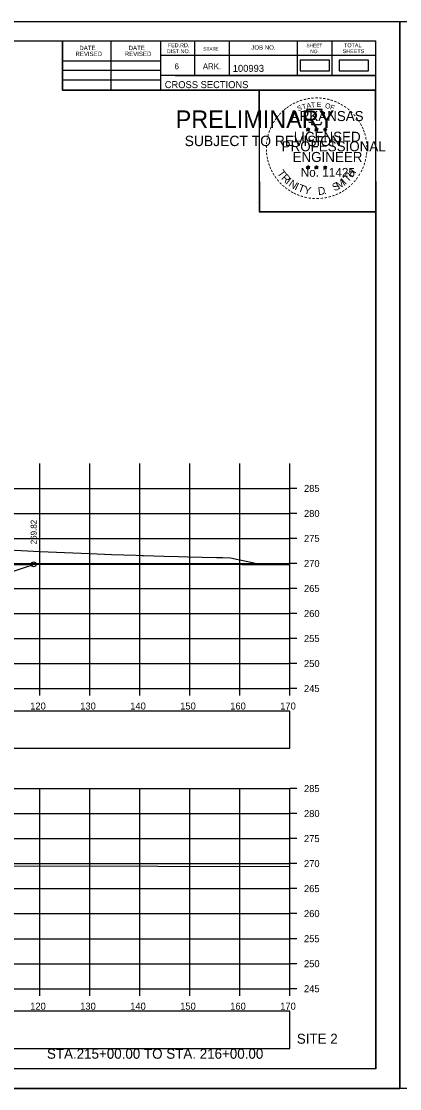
# Model space of a CAD drawing. Extents: x 4667 to 1632277, y -2100 to 724501.
# Drawn here: x 5893.5 to 5969.1, y -1537.1 to -1323.8 of the extents above; entities that cross this region are included whole.
import ezdxf

# ---------------------------------------------------------------- set-up
doc = ezdxf.new("R2010")
doc.units = 0
for name, color, linetype in [('Default', 7, 'Continuous'), ('R_Axis', 7, 'Continuous'), ('R_Axis Annot', 7, 'Continuous'), ('R_Border', 7, 'Continuous'), ('R_Border PE', 7, 'Continuous'), ('R_Border Prem', 7, 'Continuous'), ('R_Draft', 7, 'Continuous'), ('R_Drive', 7, 'Continuous'), ('R_Exist Surface', 7, 'Continuous'), ('R_Fin Surface', 7, 'Continuous'), ('R_Fin Surface Annot', 7, 'Continuous'), ('R_Grid', 7, 'Continuous'), ('R_No Plot', 7, 'Continuous'), ('R_Proposed CofA', 7, 'Continuous')]:
    doc.layers.add(name, color=color, linetype=linetype)

msp = doc.modelspace()

# ---------------------------------------------------------------- linework, layer by layer
at = {"layer": 'Default'}
for points in [[(5949.24, -1333.67), (5955.07, -1333.67), (5955.07, -1331.49), (5949.24, -1331.49)], [(5957.04, -1333.67), (5962.87, -1333.67), (5962.87, -1331.49), (5957.04, -1331.49)]]:
    msp.add_lwpolyline(points, close=True, dxfattribs=at)
at = {"layer": 'R_Axis'}
for p, q in [((5947.18, -1457.11), (5947.18, -1412.11)), ((5948.58, -1417.11), (5947.18, -1417.11)), ((5948.58, -1422.11), (5947.18, -1422.11)), ((5948.58, -1427.11), (5947.18, -1427.11)), ((5948.58, -1432.11), (5947.18, -1432.11)), ((5948.58, -1437.11), (5947.18, -1437.11)), ((5948.58, -1442.11), (5947.18, -1442.11)), ((5948.58, -1447.11), (5947.18, -1447.11)), ((5948.58, -1452.11), (5947.18, -1452.11)), ((5667.18, -1457.11), (5947.18, -1457.11)), ((5897.18, -1458.51), (5897.18, -1457.11)), ((5907.18, -1458.51), (5907.18, -1457.11)), ((5917.18, -1458.51), (5917.18, -1457.11)), ((5927.18, -1458.51), (5927.18, -1457.11)), ((5937.18, -1458.51), (5937.18, -1457.11)), ((5947.18, -1458.51), (5947.18, -1457.11)), ((5948.58, -1457.11), (5947.18, -1457.11)), ((5947.18, -1517.11), (5947.18, -1477.11)), ((5948.58, -1477.11), (5947.18, -1477.11)), ((5948.58, -1482.11), (5947.18, -1482.11)), ((5948.58, -1487.11), (5947.18, -1487.11)), ((5948.58, -1492.11), (5947.18, -1492.11)), ((5948.58, -1497.11), (5947.18, -1497.11)), ((5948.58, -1502.11), (5947.18, -1502.11)), ((5948.58, -1507.11), (5947.18, -1507.11)), ((5948.58, -1512.11), (5947.18, -1512.11)), ((5667.18, -1517.11), (5947.18, -1517.11)), ((5897.18, -1518.51), (5897.18, -1517.11)), ((5907.18, -1518.51), (5907.18, -1517.11)), ((5917.18, -1518.51), (5917.18, -1517.11)), ((5927.18, -1518.51), (5927.18, -1517.11)), ((5937.18, -1518.51), (5937.18, -1517.11)), ((5947.18, -1518.51), (5947.18, -1517.11)), ((5948.58, -1517.11), (5947.18, -1517.11))]:
    msp.add_line(p, q, dxfattribs=at)
at = {"layer": 'R_Border'}
for p, q in [((5648.18, -1327.65), (5964.36, -1327.65)), ((5901.72, -1337.53), (5901.72, -1327.65)), ((5911.4, -1337.53), (5911.4, -1327.65)), ((5921.26, -1327.65), (5921.26, -1337.53)), ((5928.1, -1327.65), (5928.1, -1334.59)), ((5935.04, -1327.65), (5935.04, -1334.59)), ((5948.62, -1327.65), (5948.62, -1334.59)), ((5955.56, -1327.65), (5955.56, -1334.59)), ((5964.36, -1533.11), (5964.36, -1327.65)), ((5964.36, -1330.59), (5921.26, -1330.59)), ((5964.36, -1330.57), (5964.36, -1330.57)), ((5901.72, -1331.67), (5921.26, -1331.67)), ((5901.72, -1333.53), (5921.26, -1333.53)), ((5901.72, -1335.47), (5921.26, -1335.47)), ((5964.36, -1334.59), (5921.26, -1334.59)), ((5924.22, -1334.59), (5964.36, -1334.59)), ((5964.36, -1337.53), (5901.72, -1337.53)), ((5964.36, -1533.11), (5648.18, -1533.11))]:
    msp.add_line(p, q, dxfattribs=at)
at = {"layer": 'R_Border PE'}
for p, q in [((5950.45, -1345.27), (5950.8, -1345.38)), ((5950.45, -1345.27), (5950.7, -1345.32)), ((5950.45, -1345.27), (5950.69, -1345.39)), ((5950.58, -1345.68), (5950.8, -1345.38)), ((5950.58, -1345.68), (5950.71, -1345.44)), ((5950.58, -1345.68), (5950.8, -1345.46)), ((5950.8, -1345.02), (5950.76, -1345.27)), ((5950.8, -1345.38), (5950.8, -1345.02)), ((5950.8, -1345.02), (5950.85, -1345.27)), ((5951.15, -1345.27), (5950.8, -1345.38)), ((5951.01, -1345.68), (5950.8, -1345.38)), ((5951.01, -1345.68), (5950.8, -1345.47)), ((5951.15, -1345.27), (5950.86, -1345.32)), ((5951.01, -1345.68), (5950.87, -1345.39)), ((5951.15, -1345.27), (5950.94, -1345.37)), ((5952.12, -1345.27), (5952.47, -1345.38)), ((5952.12, -1345.27), (5952.37, -1345.32)), ((5952.12, -1345.27), (5952.36, -1345.39)), ((5952.25, -1345.68), (5952.47, -1345.38)), ((5952.25, -1345.68), (5952.38, -1345.44)), ((5952.25, -1345.68), (5952.47, -1345.46)), ((5952.47, -1345.02), (5952.43, -1345.27)), ((5952.47, -1345.38), (5952.47, -1345.02)), ((5952.47, -1345.02), (5952.52, -1345.27)), ((5952.82, -1345.27), (5952.47, -1345.38)), ((5952.68, -1345.68), (5952.47, -1345.38)), ((5952.68, -1345.68), (5952.47, -1345.47)), ((5952.82, -1345.27), (5952.53, -1345.32)), ((5952.68, -1345.68), (5952.54, -1345.39)), ((5952.82, -1345.27), (5952.61, -1345.37)), ((5953.88, -1345.28), (5954.23, -1345.39)), ((5953.88, -1345.28), (5954.14, -1345.33)), ((5953.88, -1345.28), (5954.12, -1345.41)), ((5954.02, -1345.69), (5954.23, -1345.39)), ((5954.02, -1345.69), (5954.14, -1345.45)), ((5954.02, -1345.69), (5954.23, -1345.47)), ((5954.23, -1345.03), (5954.19, -1345.28)), ((5954.23, -1345.39), (5954.23, -1345.03)), ((5954.23, -1345.03), (5954.28, -1345.28)), ((5954.58, -1345.28), (5954.23, -1345.39)), ((5954.45, -1345.69), (5954.23, -1345.39)), ((5954.45, -1345.69), (5954.23, -1345.48)), ((5954.58, -1345.28), (5954.29, -1345.33)), ((5954.45, -1345.69), (5954.31, -1345.4)), ((5954.58, -1345.28), (5954.38, -1345.39)), ((5950.45, -1352.84), (5950.79, -1352.96)), ((5950.45, -1352.84), (5950.7, -1352.89)), ((5950.45, -1352.84), (5950.68, -1352.97)), ((5950.58, -1353.25), (5950.79, -1352.96)), ((5950.58, -1353.25), (5950.7, -1353.01)), ((5950.58, -1353.25), (5950.79, -1353.04)), ((5950.79, -1352.59), (5950.75, -1352.84)), ((5950.79, -1352.96), (5950.79, -1352.59)), ((5950.79, -1352.59), (5950.84, -1352.84)), ((5951.14, -1352.84), (5950.79, -1352.96)), ((5951.01, -1353.25), (5950.79, -1352.96)), ((5951.01, -1353.25), (5950.79, -1353.04)), ((5951.14, -1352.84), (5950.86, -1352.89)), ((5951.01, -1353.25), (5950.87, -1352.96)), ((5951.14, -1352.84), (5950.94, -1352.95)), ((5952.11, -1352.84), (5952.46, -1352.96)), ((5952.11, -1352.84), (5952.37, -1352.89)), ((5952.11, -1352.84), (5952.35, -1352.97)), ((5952.25, -1353.25), (5952.46, -1352.96)), ((5952.25, -1353.25), (5952.37, -1353.01)), ((5952.25, -1353.25), (5952.46, -1353.04)), ((5952.46, -1352.59), (5952.42, -1352.84)), ((5952.46, -1352.96), (5952.46, -1352.59)), ((5952.46, -1352.59), (5952.51, -1352.84)), ((5952.81, -1352.84), (5952.46, -1352.96)), ((5952.68, -1353.25), (5952.46, -1352.96)), ((5952.68, -1353.25), (5952.46, -1353.04)), ((5952.81, -1352.84), (5952.52, -1352.89)), ((5952.68, -1353.25), (5952.54, -1352.96)), ((5952.81, -1352.84), (5952.61, -1352.95)), ((5953.88, -1352.85), (5954.23, -1352.97)), ((5953.88, -1352.85), (5954.13, -1352.9)), ((5953.88, -1352.85), (5954.12, -1352.98)), ((5954.01, -1353.26), (5954.23, -1352.97)), ((5954.01, -1353.26), (5954.14, -1353.02)), ((5954.01, -1353.26), (5954.23, -1353.05)), ((5954.23, -1352.6), (5954.19, -1352.85)), ((5954.23, -1352.97), (5954.23, -1352.6)), ((5954.23, -1352.6), (5954.28, -1352.85)), ((5954.58, -1352.85), (5954.23, -1352.97)), ((5954.44, -1353.26), (5954.23, -1352.97)), ((5954.44, -1353.26), (5954.23, -1353.05)), ((5954.58, -1352.85), (5954.29, -1352.9)), ((5954.44, -1353.26), (5954.31, -1352.97)), ((5954.58, -1352.85), (5954.37, -1352.96))]:
    msp.add_line(p, q, dxfattribs=at)
for points in [[(5950.49, -1341.39), (5950.76, -1342.22)], [(5954, -1342.32), (5954.14, -1342.03), (5953.46, -1342.06), (5953.61, -1341.39), (5950.49, -1341.39)], [(5950.98, -1343.82), (5950.98, -1343.9), (5951.55, -1343.92), (5951.49, -1344.4), (5953.36, -1344.4), (5953.56, -1343.86)], [(5950.8, -1345.02), (5951.01, -1345.68), (5950.45, -1345.27), (5951.15, -1345.27), (5950.58, -1345.68), (5950.8, -1345.02)], [(5952.47, -1345.02), (5952.68, -1345.68), (5952.12, -1345.27), (5952.82, -1345.27), (5952.25, -1345.68), (5952.47, -1345.02)], [(5954.23, -1345.03), (5954.45, -1345.69), (5953.88, -1345.28), (5954.58, -1345.28), (5954.02, -1345.69), (5954.23, -1345.03)], [(5950.79, -1352.59), (5951.01, -1353.25), (5950.45, -1352.84), (5951.14, -1352.84), (5950.58, -1353.25), (5950.79, -1352.59)], [(5952.46, -1352.59), (5952.68, -1353.25), (5952.11, -1352.84), (5952.81, -1352.84), (5952.25, -1353.25), (5952.46, -1352.59)], [(5954.23, -1352.6), (5954.44, -1353.26), (5953.88, -1352.85), (5954.58, -1352.85), (5954.01, -1353.26), (5954.23, -1352.6)]]:
    msp.add_lwpolyline(points, dxfattribs=at)
for centre, radius in [((5950.8, -1345.38), 0.172), ((5950.8, -1345.38), 0.145), ((5950.8, -1345.38), 0.116), ((5950.8, -1345.38), 0.0991), ((5950.8, -1345.38), 0.0747), ((5950.8, -1345.38), 0.0495), ((5950.8, -1345.38), 0.0296), ((5952.47, -1345.38), 0.172), ((5952.47, -1345.38), 0.145), ((5952.47, -1345.38), 0.116), ((5952.47, -1345.38), 0.0991), ((5952.47, -1345.38), 0.0747), ((5952.47, -1345.38), 0.0495), ((5952.47, -1345.38), 0.0296), ((5954.23, -1345.4), 0.172), ((5954.23, -1345.4), 0.145), ((5954.23, -1345.4), 0.116), ((5954.23, -1345.4), 0.0991), ((5954.23, -1345.4), 0.0747), ((5954.23, -1345.4), 0.0495), ((5954.23, -1345.4), 0.0296), ((5950.79, -1352.96), 0.172), ((5950.79, -1352.96), 0.145), ((5950.79, -1352.96), 0.116), ((5950.79, -1352.96), 0.0991), ((5950.79, -1352.96), 0.0747), ((5950.79, -1352.96), 0.0495), ((5950.79, -1352.96), 0.0296), ((5952.46, -1352.96), 0.172), ((5952.46, -1352.96), 0.145), ((5952.46, -1352.96), 0.116), ((5952.46, -1352.96), 0.0991), ((5952.46, -1352.96), 0.0747), ((5952.46, -1352.96), 0.0495), ((5952.46, -1352.96), 0.0296), ((5954.23, -1352.97), 0.172), ((5954.23, -1352.97), 0.145), ((5954.23, -1352.97), 0.116), ((5954.23, -1352.97), 0.0991), ((5954.23, -1352.97), 0.0747), ((5954.23, -1352.97), 0.0495), ((5954.23, -1352.97), 0.0296)]:
    msp.add_circle(centre, radius, dxfattribs=at)
at = {"layer": 'R_Drive'}
msp.add_lwpolyline([(5887.18, -1429.17), (5897.18, -1429.7), (5905.45, -1430.07), (5907.18, -1430.14), (5907.19, -1430.14), (5907.21, -1430.14), (5911.52, -1430.31), (5916.39, -1430.48), (5917.53, -1430.52), (5917.8, -1430.52), (5917.88, -1430.53), (5922.02, -1430.66), (5924.87, -1430.73), (5926.75, -1430.78), (5929.61, -1430.85), (5932.47, -1430.92), (5932.97, -1430.93), (5933.69, -1430.95), (5935.27, -1430.98), (5936.8, -1431.31), (5939.08, -1431.81), (5941.06, -1432.24), (5941.53, -1432.34)], dxfattribs=at)
at = {"layer": 'R_Exist Surface'}
for points in [[(5883.03, -1432.3), (5894.84, -1432.29), (5928.06, -1432.27), (5947.18, -1432.37)], [(5887.54, -1492.54), (5920.77, -1492.63), (5947.18, -1492.66)]]:
    msp.add_lwpolyline(points, dxfattribs=at)
at = {"layer": 'R_Fin Surface'}
msp.add_lwpolyline([(5695.76, -1432.31), (5725.16, -1442.11), (5756.57, -1431.64), (5757.18, -1431.43), (5763.18, -1429.93), (5767.18, -1429.55), (5777.18, -1428.61), (5787.18, -1427.67), (5792.46, -1427.18), (5797.18, -1428.36), (5799.09, -1429), (5802.91, -1430.28), (5834.94, -1440.95), (5838.79, -1440.95), (5869.94, -1440.95), (5872.77, -1439.99), (5895.92, -1432.29)], dxfattribs=at)
at = {"layer": 'R_Grid'}
for p, q in [((5897.18, -1457.11), (5897.18, -1412.11)), ((5907.18, -1457.11), (5907.18, -1412.11)), ((5917.18, -1457.11), (5917.18, -1412.11)), ((5927.18, -1457.11), (5927.18, -1412.11)), ((5937.18, -1457.11), (5937.18, -1412.11)), ((5947.18, -1457.11), (5947.18, -1412.11)), ((5667.18, -1417.11), (5947.18, -1417.11)), ((5667.18, -1422.11), (5947.18, -1422.11)), ((5667.18, -1427.11), (5947.18, -1427.11)), ((5667.18, -1432.11), (5947.18, -1432.11)), ((5667.18, -1437.11), (5947.18, -1437.11)), ((5667.18, -1442.11), (5947.18, -1442.11)), ((5667.18, -1447.11), (5947.18, -1447.11)), ((5667.18, -1452.11), (5947.18, -1452.11)), ((5667.18, -1457.11), (5947.18, -1457.11)), ((5667.18, -1477.11), (5947.18, -1477.11)), ((5897.18, -1517.11), (5897.18, -1477.11)), ((5907.18, -1517.11), (5907.18, -1477.11)), ((5917.18, -1517.11), (5917.18, -1477.11)), ((5927.18, -1517.11), (5927.18, -1477.11)), ((5937.18, -1517.11), (5937.18, -1477.11)), ((5947.18, -1517.11), (5947.18, -1477.11)), ((5667.18, -1482.11), (5947.18, -1482.11)), ((5667.18, -1487.11), (5947.18, -1487.11)), ((5667.18, -1492.11), (5947.18, -1492.11)), ((5667.18, -1497.11), (5947.18, -1497.11)), ((5667.18, -1502.11), (5947.18, -1502.11)), ((5667.18, -1507.11), (5947.18, -1507.11)), ((5667.18, -1512.11), (5947.18, -1512.11)), ((5667.18, -1517.11), (5947.18, -1517.11))]:
    msp.add_line(p, q, dxfattribs=at)
at = {"layer": 'R_No Plot'}
for p, q in [((5635.78, -1323.75), (5969.12, -1323.75)), ((5940.4, -1359.98), (5940.4, -1359.98)), ((5635.78, -1537.09), (5969.12, -1537.09))]:
    msp.add_line(p, q, dxfattribs=at)
for points in [[(5635.78, -1323.75), (5969.12, -1323.75), (5969.12, -1537.09), (5635.78, -1537.09)], [(5969.12, -1323.75), (6302.46, -1323.75), (6302.46, -1537.09), (5969.12, -1537.09)], [(5882.1, -1327.65), (5901.72, -1327.65), (5901.72, -1337.53), (5917.84, -1337.53), (5941.04, -1337.53), (5941.04, -1361.86), (5964.36, -1361.86), (5964.36, -1533.11), (5648.18, -1533.11), (5648.18, -1327.65)], [(5941.04, -1337.53), (5964.24, -1337.53), (5964.36, -1361.86), (5941.16, -1361.86)]]:
    msp.add_lwpolyline(points, close=True, dxfattribs=at)
msp.add_circle((5895.92, -1432.29), 0.5, dxfattribs=at)
at = {"layer": 'R_Proposed CofA'}
for points in [[(5667.23, -1469.05), (5947.13, -1469.05), (5947.13, -1461.63), (5667.23, -1461.63)], [(5667.23, -1529.05), (5947.13, -1529.05), (5947.13, -1521.63), (5667.23, -1521.63)]]:
    msp.add_lwpolyline(points, close=True, dxfattribs=at)

# ---------------------------------------------------------------- texts
at = {"layer": 'R_Axis Annot'}
for s, p in [('285', (5949.98, -1417.81)), ('280', (5949.98, -1422.81)), ('275', (5949.98, -1427.81)), ('270', (5949.98, -1432.81)), ('265', (5949.98, -1437.81)), ('260', (5949.98, -1442.81)), ('255', (5949.98, -1447.81)), ('250', (5949.98, -1452.81)), ('245', (5949.98, -1457.81)), ('120', (5895.22, -1461.31)), ('130', (5905.22, -1461.31)), ('140', (5915.22, -1461.31)), ('150', (5925.22, -1461.31)), ('160', (5935.22, -1461.31)), ('170', (5945.22, -1461.31)), ('285', (5949.98, -1477.81)), ('280', (5949.98, -1482.81)), ('275', (5949.98, -1487.81)), ('270', (5949.98, -1492.81)), ('265', (5949.98, -1497.81)), ('260', (5949.98, -1502.81)), ('255', (5949.98, -1507.81)), ('250', (5949.98, -1512.81)), ('245', (5949.98, -1517.81)), ('120', (5895.22, -1521.31)), ('130', (5905.22, -1521.31)), ('140', (5915.22, -1521.31)), ('150', (5925.22, -1521.31)), ('160', (5935.22, -1521.31)), ('170', (5945.22, -1521.31))]:
    msp.add_text(s, height=1.4, dxfattribs=at).set_placement(p)
at = {"layer": 'R_Border'}
for s, height, p in [('DATE', 0.879, (5905.06, -1329.51)), ('DATE', 0.879, (5914.92, -1329.51)), ('FED.RD.', 0.782, (5922.74, -1328.93)), ('STATE', 0.684, (5929.86, -1329.61)), ('JOB NO.', 0.879, (5939.44, -1329.41)), ('SHEET', 0.684, (5950.48, -1328.93)), ('TOTAL', 0.782, (5958, -1328.93)), ('REVISED', 0.879, (5904.28, -1330.69)), ('REVISED', 0.879, (5914.14, -1330.69)), ('DIST.NO.', 0.782, (5922.54, -1330.11)), ('NO.', 0.684, (5951.26, -1330.11)), ('SHEETS', 0.782, (5957.72, -1330.11)), ('6', 1.17, (5924.1, -1333.33)), ('ARK.', 1.172, (5929.76, -1333.33)), ('100993', 1.4, (5935.74, -1333.85)), ('CROSS SECTIONS', 1.4, (5922.13, -1337.1))]:
    msp.add_text(s, height=height, rotation=360, dxfattribs=at).set_placement(p)
at = {"layer": 'R_Border PE'}
for s, height, rotation, p in [('-', 1.6, 24.3072, (5948.6, -1340.54)), ('-', 1.6, 19.1761, (5949.24, -1340.27)), ('-', 1.6, 13.6301, (5949.99, -1340.03)), ('-', 1.6, 10.2193, (5950.67, -1339.86)), ('-', 1.6, 5.8968, (5951.39, -1339.75)), ('-', 1.6, 0.1862, (5952.17, -1339.68)), ('-', 1.6, 357.743, (5952.89, -1339.69)), ('-', 1.6, 352.1617, (5953.63, -1339.75)), ('-', 1.6, 347.2049, (5954.35, -1339.86)), ('-', 1.6, 342.3362, (5954.99, -1340.02)), ('-', 1.6, 337.8551, (5955.72, -1340.24)), ('-', 1.6, 42.9622, (5945.89, -1342.41)), ('-', 1.6, 38.9507, (5946.32, -1342)), ('-', 1.6, 36.2317, (5946.8, -1341.62)), ('-', 1.6, 34.0636, (5947.37, -1341.22)), ('ARKANSAS', 2, 360, (5947.34, -1343.68)), ('-', 1.6, 28.7918, (5947.97, -1340.85)), ('S', 1, 21.594, (5948.84, -1341.72)), ('T', 1, 16.4036, (5949.76, -1341.38)), ('A', 1, 11.2132, (5950.58, -1341.13)), ('T', 1, 6.0228, (5951.43, -1340.97)), ('E', 1, 0.8323, (5952.54, -1340.86)), ('O', 1, 350.4515, (5954.14, -1341.07)), ('F', 1, 340.0707, (5955.1, -1341.3)), ('-', 1.6, 334.1211, (5956.35, -1340.51)), ('-', 1.6, 329.6409, (5956.93, -1340.8)), ('-', 1.6, 325.8627, (5957.58, -1341.16)), ('-', 1.6, 320.5297, (5958.19, -1341.58)), ('-', 1.6, 315.5786, (5958.78, -1342.07)), ('-', 1.6, 58.0706, (5944.3, -1344.47)), ('-', 1.6, 54.2325, (5944.62, -1343.94)), ('-', 1.6, 50.6142, (5945.04, -1343.38)), ('-', 1.6, 48.423, (5945.44, -1342.89)), ('-', 1.6, 309.8797, (5959.35, -1342.62)), ('-', 1.6, 306.6522, (5959.88, -1343.22)), ('-', 1.4, 303.6753, (5960.36, -1343.79)), ('-', 1.6, 72.3945, (5943.51, -1346.33)), ('-', 1.6, 67.7743, (5943.73, -1345.7)), ('-', 1.6, 62.8713, (5943.98, -1345.08)), ('LICENSED', 2, 360, (5947.94, -1347.83)), ('DWB', 0.01, 360, (5950.79, -1345.39)), ('DWB', 0.01, 360, (5952.46, -1345.39)), ('DWB', 0.01, 360, (5954.22, -1345.4)), ('-', 1.6, 299.6684, (5960.68, -1344.4)), ('-', 1.6, 294.6628, (5961.01, -1345.01)), ('-', 1.6, 290.5728, (5961.26, -1345.59)), ('-', 1.6, 285.1233, (5961.5, -1346.17)), ('-', 1.6, 85.1863, (5943.1, -1348.44)), ('-', 1.6, 81.2013, (5943.18, -1347.75)), ('-', 1.6, 75.461, (5943.31, -1347.04)), ('PROFESSIONAL', 2, 360, (5945.52, -1349.73)), ('-', 1.6, 280.5493, (5961.7, -1346.91)), ('-', 1.6, 276.5962, (5961.86, -1347.68)), ('-', 1.6, 94.1959, (5943.11, -1349.87)), ('-', 1.6, 89.0622, (5943.08, -1349.14)), ('-', 1.6, 98.9479, (5943.18, -1350.54)), ('ENGINEER', 2, 360, (5947.7, -1351.86)), ('-', 1.6, 263.5172, (5961.94, -1349.7)), ('-', 1.6, 274.3301, (5961.92, -1348.4)), ('-', 1.6, 269.9407, (5961.95, -1349.03)), ('-', 1.6, 101.7149, (5943.32, -1351.27)), ('-', 1.6, 105.4578, (5943.48, -1351.86)), ('-', 1.6, 109.0874, (5943.7, -1352.5)), ('-', 1.6, 252.8681, (5961.57, -1351.75)), ('-', 1.6, 255.7626, (5961.75, -1351.03)), ('-', 1.6, 260.9953, (5961.86, -1350.35)), ('-', 1.6, 114.0643, (5943.95, -1353.09)), ('-', 1.6, 115.7289, (5944.25, -1353.71)), ('-', 1.6, 120.4471, (5944.61, -1354.3)), ('-', 1.6, 125.8934, (5945.01, -1354.86)), ('T', 1.54, 306.0406, (5944.55, -1354.12)), ('R', 1.54, 314.005, (5945.32, -1355.16)), ('No. 11425', 1.757, 360, (5949.33, -1354.81)), ('DWB', 0.01, 360, (5950.78, -1352.96)), ('DWB', 0.01, 360, (5952.45, -1352.96)), ('DWB', 0.01, 360, (5954.22, -1352.97)), ('T', 1.54, 46.6444, (5958.78, -1356.02)), ('H', 1.54, 54.6088, (5959.67, -1355.08)), ('-', 1.6, 239.0712, (5960.69, -1353.8)), ('-', 1.6, 244.6197, (5961.09, -1353.05)), ('-', 1.6, 247.8887, (5961.35, -1352.42)), ('-', 1.6, 130.7181, (5945.48, -1355.41)), ('-', 1.6, 134.2238, (5945.99, -1355.95)), ('-', 1.6, 138.9338, (5946.52, -1356.42)), ('I', 1.54, 321.9694, (5946.22, -1356.1)), ('N', 1.54, 326.5002, (5946.78, -1356.57)), ('I', 1.54, 335.3603, (5947.99, -1357.35)), ('T', 1.54, 339.8912, (5948.65, -1357.68)), ('Y', 1.54, 347.8556, (5949.87, -1358.13)), ('S', 1.54, 26.9312, (5956.1, -1357.76)), ('M', 1.54, 32.6563, (5956.94, -1357.35)), ('I', 1.54, 42.1136, (5958.22, -1356.5)), ('-', 1.6, 221.0851, (5958.86, -1356.1)), ('-', 1.6, 225.7653, (5959.38, -1355.59)), ('-', 1.6, 231.2538, (5959.86, -1355.02)), ('-', 1.6, 233.8452, (5960.29, -1354.46)), ('-', 1.6, 144.6463, (5947.07, -1356.82)), ('-', 1.6, 148.0898, (5947.64, -1357.19)), ('-', 1.6, 151.5704, (5948.21, -1357.52)), ('-', 1.6, 154.6002, (5948.74, -1357.77)), ('-', 1.6, 158.5612, (5949.36, -1358.02)), ('-', 1.6, 162.7983, (5950.05, -1358.23)), ('-', 1.6, 167.5555, (5950.76, -1358.4)), ('-', 1.6, 173.1155, (5951.53, -1358.51)), ('D', 1.54, 6.3969, (5952.85, -1358.49)), ('-', 1.6, 191.2858, (5954.57, -1358.33)), ('.', 1.54, 13.7642, (5954.05, -1358.36)), ('-', 1.6, 195.4743, (5955.3, -1358.13)), ('-', 1.6, 200.7184, (5955.98, -1357.89)), ('-', 1.6, 204.2516, (5956.6, -1357.62)), ('-', 1.6, 207.3568, (5957.22, -1357.3)), ('-', 1.6, 212.2491, (5957.78, -1356.95)), ('-', 1.6, 215.7363, (5958.31, -1356.57)), ('-', 1.6, 176.5183, (5952.28, -1358.56)), ('-', 1.6, 181.5918, (5953.03, -1358.54)), ('-', 1.6, 185.8167, (5953.84, -1358.47))]:
    msp.add_text(s, height=height, rotation=rotation, dxfattribs=at).set_placement(p)
at = {"layer": 'R_Border Prem'}
for s, height, p in [('PRELIMINARY', 3.5, (5924.32, -1345.06)), ('DWB', 0.01, (5925.06, -1343.21)), ('SUBJECT TO REVISION', 2.0751, (5926.12, -1348.69))]:
    msp.add_text(s, height=height, rotation=360, dxfattribs=at).set_placement(p)
at = {"layer": 'R_Draft'}
for s, p in [('SITE 2', (5948.55, -1528.11)), ('STA.215+00.00 TO STA. 216+00.00', (5898.58, -1531.11))]:
    msp.add_text(s, height=2, dxfattribs=at).set_placement(p)
at = {"layer": 'R_Fin Surface Annot'}
msp.add_text('269.82', height=1.2, rotation=90, dxfattribs=at).set_placement((5896.52, -1428.29))

doc.saveas('drawing.dxf')
